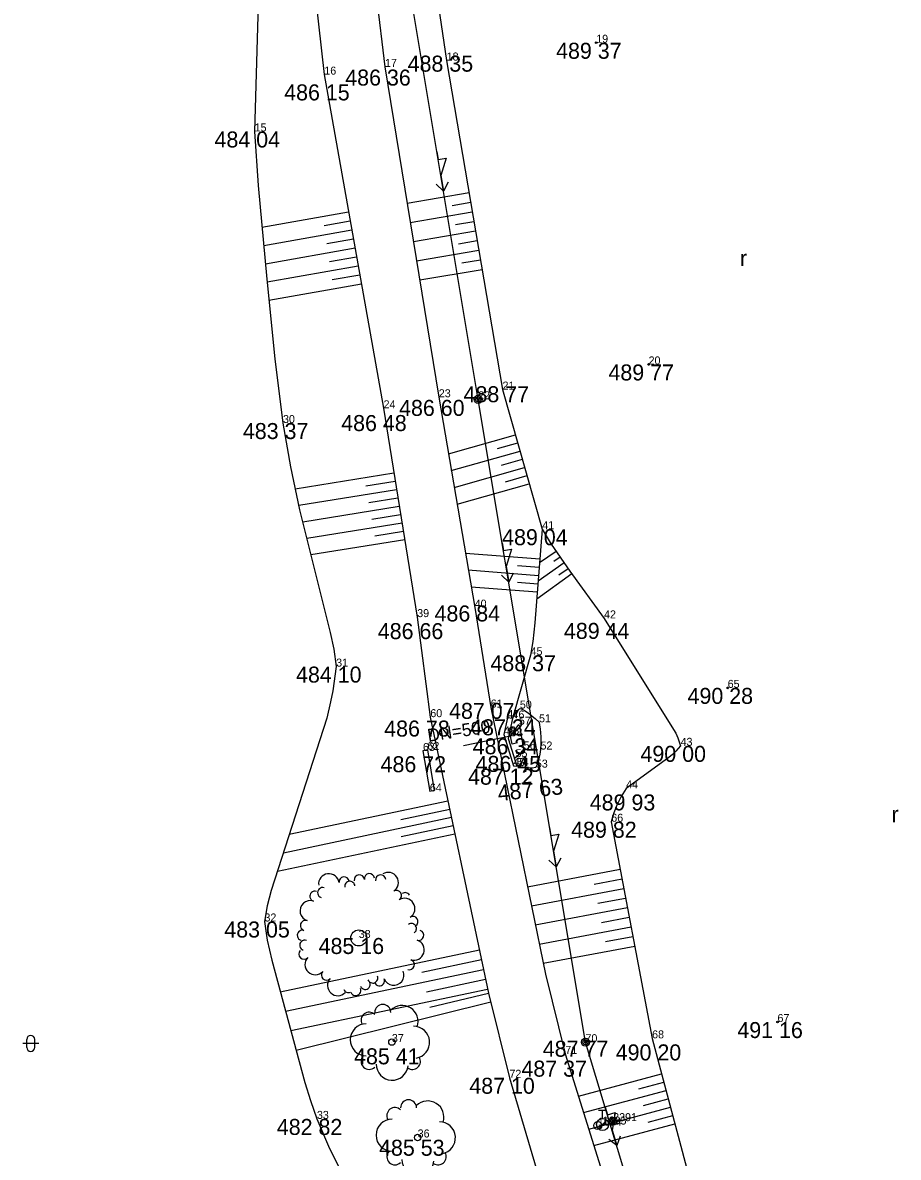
# Model space of a CAD drawing. Extents: x -559180 to -551373, y -1076947 to -1072071.
# Drawn here: x -553561.2 to -553506.5, y -1076280.7 to -1076209.9 of the extents above; entities that cross this region are included whole.
import ezdxf

# ---------------------------------------------------------------- set-up
doc = ezdxf.new("R2010")
doc.units = 0
for name, color, linetype in [('17_KOMUNIKACE', 7, 'Continuous'), ('18_POLOHOPIS', 7, 'Continuous'), ('1_VODA_ZN', 7, 'Continuous'), ('20_EL_ZN', 7, 'Continuous'), ('26_SRAFY', 7, 'Continuous'), ('27_HRANA_PATA', 7, 'Continuous'), ('34_ZELEN', 7, 'Continuous'), ('3_BODY', 7, 'Continuous'), ('40_KANAL_ZN', 7, 'Continuous'), ('45_ZN_KULTURY', 7, 'Continuous'), ('49_POPIS_KANAL', 7, 'Continuous'), ('6_VYSKY', 7, 'Continuous'), ('NNnadzemní', 7, 'Continuous')]:
    doc.layers.add(name, color=color, linetype=linetype)

# ---------------------------------------------------------------- blocks, each defined once
blk = doc.blocks.new('T')
at = {"layer": '6_VYSKY'}
blk.add_circle((0, 0), 0.05, dxfattribs=at)
blk = doc.blocks.new('SLB')
at = {"layer": '20_EL_ZN'}
for radius in [0.25, 0.158, 0.05]:
    blk.add_circle((0, 0), radius, dxfattribs=at)
blk = doc.blocks.new('STLS')
at = {"layer": '34_ZELEN'}
blk.add_circle((0, 0), 0.2, dxfattribs=at)
for centre, radius, start, end in [((-0.571, 1.853), 0.5, 0, 180), ((0.636, 1.281), 1, 341.22932, 135), ((-1.425, 1.366), 0.5, 45, 210.43255), ((-1.599, 0.146), 1, 90, 270), ((1.356, -0.015), 1, 279.52997, 90), ((-1.424, -1.207), 0.5, 135, 315), ((0.019, -1.381), 1, 180, 353.84032), ((1.283, -1.208), 0.5, 234.37768, 31.04793)]:
    blk.add_arc(centre, radius, start, end, dxfattribs=at)
blk = doc.blocks.new('POINT_DISPLAY')
blk.add_line((0, 0), (0, 0))
blk = doc.blocks.new('STLV')
at = {"layer": '34_ZELEN'}
blk.add_circle((0, 0), 0.5, dxfattribs=at)
for centre, radius, start, end in [((-1.866, 3.377), 0.64, 7.27905, 187.27905), ((-0.914, 3.498), 0.32, 7.27905, 187.27905), ((0.038, 3.62), 0.32, 7.27905, 187.27905), ((0.673, 3.701), 0.32, 7.27905, 187.27905), ((1.372, 3.62), 0.32, 7.27905, 187.27905), ((1.839, 3.46), 0.64, 302.42635, 122.42635), ((-2.733, 2.607), 0.32, 72.13175, 252.13175), ((-2.248, 2.834), 0.32, 72.13175, 252.13175), ((-0.552, 3.222), 0.32, 97.27905, 188.08122), ((-0.556, 3.222), 0.32, 6.47688, 97.27905), ((2.354, 2.649), 0.32, 302.42635, 122.42635), ((-3.027, 1.693), 0.64, 72.13175, 252.13175), ((2.869, 1.839), 0.64, 302.42635, 122.42635), ((2.893, 2.511), 0.32, 32.42635, 123.22852), ((-3.322, 0.779), 0.32, 72.13175, 252.13175), ((3.287, 0.583), 0.32, 32.42635, 123.22852), ((3.383, 1.029), 0.32, 302.42635, 122.42635), ((3.285, 0.587), 0.32, 301.62418, 32.42635), ((-3.518, 0.17), 0.32, 72.13175, 252.13175), ((3.746, 0.168), 0.32, 252.13175, 72.13175), ((-3.366, -0.453), 0.32, 72.13175, 252.13175), ((3.452, -0.746), 0.64, 252.13175, 72.13175), ((-3.419, -1.001), 0.32, 136.98445, 316.98445), ((-2.717, -1.656), 0.64, 136.98445, 316.98445), ((3.157, -1.66), 0.32, 252.13175, 72.13175), ((-2.015, -2.311), 0.32, 136.98445, 316.98445), ((2.185, -2.318), 0.64, 201.83715, 21.83715), ((-1.313, -2.966), 0.64, 136.98445, 316.98445), ((0.402, -2.891), 0.32, 201.83715, 21.83715), ((0.877, -2.497), 0.32, 201.03498, 291.83715), ((0.873, -2.499), 0.32, 291.83715, 22.63931), ((1.293, -2.675), 0.32, 201.83715, 21.83715), ((-0.639, -3.093), 0.32, 201.03498, 291.83715), ((-0.192, -3.27), 0.32, 201.83715, 21.83715)]:
    blk.add_arc(centre, radius, start, end, dxfattribs=at)
blk.add_blockref('POINT_DISPLAY', (0, 0), dxfattribs=at)
blk = doc.blocks.new('JS500')
at = {"layer": '49_POPIS_KANAL'}
blk.add_text('DN=500', height=0.8, rotation=0.00002, dxfattribs=at).set_placement((0.703, -0.049))
blk = doc.blocks.new('VYUST')
at = {"layer": '40_KANAL_ZN'}
for p, q in [((-0.35, 0.5), (0, 0.5)), ((0, 0.5), (0, -0.5)), ((0, 0), (3, 0.001)), ((-0.35, -0.5), (0, -0.5))]:
    blk.add_line(p, q, dxfattribs=at)
blk = doc.blocks.new('ROLE')
at = {"layer": '45_ZN_KULTURY'}
blk.add_text('r', height=1, dxfattribs=at).set_placement((0, 0.048))
blk = doc.blocks.new('NEPLOD')
at = {"layer": '45_ZN_KULTURY'}
for p, q in [((0.519, 0.01), (-0.481, 0.01)), ((-0.231, -0.24), (-0.231, 0.26)), ((0.269, -0.24), (0.269, 0.26))]:
    blk.add_line(p, q, dxfattribs=at)
for centre, start, end in [((0.019, 0.26), 0, 180), ((0.019, -0.24), 180, 0)]:
    blk.add_arc(centre, 0.25, start, end, dxfattribs=at)
blk = doc.blocks.new('OSV')
at = {"layer": '1_VODA_ZN'}
for radius in [0.25, 0.158, 0.05]:
    blk.add_circle((0, 0), radius, dxfattribs=at)
blk = doc.blocks.new('SV')
at = {"layer": '1_VODA_ZN'}
blk.add_circle((0, 0), 0.25, dxfattribs=at)
blk = doc.blocks.new('HYP')
at = {"layer": '1_VODA_ZN'}
for p, q in [((-0.25, 0.9), (0.25, 0.9)), ((0, 0.375), (0, 0.9)), ((-0.265, -0.265), (0.265, 0.265))]:
    blk.add_line(p, q, dxfattribs=at)
blk.add_circle((0, 0), 0.375, dxfattribs=at)
blk = doc.blocks.new('ELNN')
at = {"layer": '20_EL_ZN'}
for p, q in [((0, 0), (0.5, 0)), ((0.5, 0), (0.5, 0.5)), ((0.5, 0.5), (1.5, 0)), ((1.5, 0), (2.5, 0))]:
    blk.add_line(p, q, dxfattribs=at)
blk.add_lwpolyline([(2, 0.375), (2.5, 0), (2, -0.375)], dxfattribs=at)

msp = doc.modelspace()

# ---------------------------------------------------------------- linework, layer by layer
at = {"layer": '17_KOMUNIKACE'}
for p, q in [((-553540.59, -1076196.4), (-553538.59, -1076212.63)), ((-553544.27, -1076196.63), (-553542.38, -1076213.11)), ((-553538.59, -1076212.63), (-553535.23, -1076233.26)), ((-553542.38, -1076213.11), (-553538.68, -1076233.95)), ((-553535.23, -1076233.26), (-553532.99, -1076246.4)), ((-553538.68, -1076233.95), (-553536.58, -1076246.99)), ((-553532.99, -1076246.4), (-553531.99, -1076252.64)), ((-553536.58, -1076246.99), (-553535.76, -1076253.24)), ((-553527.33, -1076274.27), (-553522.94, -1076288.37)), ((-553530.82, -1076275.76), (-553526.64, -1076289.84))]:
    msp.add_line(p, q, dxfattribs=at)
for points in [[(-553531.99, -1076252.64), (-553528.576, -1076269.288), (-553527.33, -1076274.27)], [(-553535.76, -1076253.24), (-553532.127, -1076270.472), (-553530.82, -1076275.76)]]:
    msp.add_lwpolyline(points, dxfattribs=at)
at = {"layer": '18_POLOHOPIS'}
for p, q in [((-553530.95, -1076253.29), (-553531.17, -1076254.32)), ((-553530.63, -1076253.32), (-553530.95, -1076253.29)), ((-553530.63, -1076253.32), (-553530.896, -1076254.567)), ((-553531.17, -1076254.32), (-553530.56, -1076256.28)), ((-553530.896, -1076254.567), (-553530.36, -1076256.29)), ((-553535.94, -1076255.28), (-553536.22, -1076255.35)), ((-553536.22, -1076255.35), (-553535.79, -1076257.88)), ((-553535.94, -1076255.28), (-553535.51, -1076257.81)), ((-553530.56, -1076256.28), (-553530.36, -1076256.29)), ((-553535.51, -1076257.81), (-553535.79, -1076257.88))]:
    msp.add_line(p, q, dxfattribs=at)
at = {"layer": '26_SRAFY'}
for p, q in [((-553537.205, -1076221.135), (-553533.339, -1076220.478)), ((-553534.398, -1076221.275), (-553533.237, -1076221.078)), ((-553546.275, -1076222.641), (-553540.859, -1076221.679)), ((-553537.01, -1076222.335), (-553533.136, -1076221.677)), ((-553542.397, -1076222.531), (-553540.759, -1076222.24)), ((-553534.197, -1076222.473), (-553533.034, -1076222.276)), ((-553546.167, -1076223.779), (-553540.659, -1076222.802)), ((-553536.814, -1076223.534), (-553532.932, -1076222.875)), ((-553546.058, -1076224.918), (-553540.46, -1076223.924)), ((-553542.225, -1076223.658), (-553540.56, -1076223.363)), ((-553533.996, -1076223.672), (-553532.83, -1076223.474)), ((-553542.053, -1076224.785), (-553540.36, -1076224.485)), ((-553536.619, -1076224.734), (-553532.729, -1076224.073)), ((-553533.795, -1076224.871), (-553532.627, -1076224.672)), ((-553545.95, -1076226.056), (-553540.261, -1076225.046)), ((-553536.423, -1076225.933), (-553532.525, -1076225.271)), ((-553545.841, -1076227.194), (-553540.062, -1076226.168)), ((-553541.881, -1076225.912), (-553540.161, -1076225.607)), ((-553534.629, -1076236.785), (-553530.449, -1076235.596)), ((-553531.574, -1076236.469), (-553530.304, -1076236.107)), ((-553534.449, -1076237.839), (-553530.158, -1076236.618)), ((-553531.317, -1076237.5), (-553530.013, -1076237.129)), ((-553544.206, -1076238.978), (-553538.03, -1076237.983)), ((-553534.27, -1076238.892), (-553529.868, -1076237.64)), ((-553531.06, -1076238.532), (-553529.722, -1076238.151)), ((-553539.788, -1076238.8), (-553537.947, -1076238.504)), ((-553534.09, -1076239.946), (-553529.577, -1076238.662)), ((-553543.962, -1076240.006), (-553537.863, -1076239.024)), ((-553539.597, -1076239.837), (-553537.779, -1076239.544)), ((-553543.717, -1076241.034), (-553537.695, -1076240.064)), ((-553539.407, -1076240.874), (-553537.612, -1076240.585)), ((-553543.473, -1076242.062), (-553537.528, -1076241.105)), ((-553539.216, -1076241.91), (-553537.444, -1076241.625)), ((-553543.228, -1076243.09), (-553537.36, -1076242.145)), ((-553533.571, -1076242.994), (-553528.916, -1076243.359)), ((-553528.934, -1076243.588), (-553527.909, -1076242.87)), ((-553530.314, -1076243.768), (-553528.956, -1076243.874)), ((-553529.022, -1076244.717), (-553527.407, -1076243.586)), ((-553528.054, -1076243.505), (-553527.658, -1076243.228)), ((-553533.392, -1076244.045), (-553528.997, -1076244.389)), ((-553529.111, -1076245.847), (-553526.923, -1076244.273)), ((-553527.729, -1076244.346), (-553527.156, -1076243.944)), ((-553533.212, -1076245.096), (-553529.077, -1076245.42)), ((-553530.316, -1076244.804), (-553529.037, -1076244.905)), ((-553544.566, -1076260.555), (-553534.658, -1076258.466)), ((-553544.936, -1076261.705), (-553534.442, -1076259.492)), ((-553537.61, -1076259.625), (-553534.55, -1076258.979)), ((-553537.57, -1076260.688), (-553534.334, -1076260.006)), ((-553545.307, -1076262.855), (-553534.225, -1076260.519)), ((-553529.696, -1076263.826), (-553523.901, -1076262.734)), ((-553525.524, -1076263.661), (-553523.788, -1076263.334)), ((-553529.451, -1076265.022), (-553523.675, -1076263.934)), ((-553529.205, -1076266.219), (-553523.449, -1076265.134)), ((-553525.292, -1076264.86), (-553523.562, -1076264.534)), ((-553525.06, -1076266.059), (-553523.336, -1076265.734)), ((-553528.96, -1076267.415), (-553523.223, -1076266.334)), ((-553524.828, -1076267.258), (-553523.11, -1076266.934)), ((-553545.13, -1076270.387), (-553532.698, -1076267.766)), ((-553528.715, -1076268.611), (-553522.997, -1076267.534)), ((-553536.287, -1076269.165), (-553532.568, -1076268.381)), ((-553544.8, -1076271.602), (-553532.438, -1076268.995)), ((-553536.007, -1076270.39), (-553532.309, -1076269.61)), ((-553544.47, -1076272.816), (-553532.179, -1076270.225)), ((-553535.78, -1076271.357), (-553532.127, -1076270.472)), ((-553544.139, -1076274.031), (-553531.99, -1076271.028)), ((-553526.511, -1076276.901), (-553521.319, -1076275.515)), ((-553522.731, -1076276.45), (-553521.18, -1076276.036)), ((-553526.19, -1076277.931), (-553521.041, -1076276.557)), ((-553522.44, -1076277.488), (-553520.902, -1076277.078)), ((-553525.87, -1076278.961), (-553520.763, -1076277.598)), ((-553522.15, -1076278.526), (-553520.624, -1076278.119)), ((-553525.549, -1076279.991), (-553520.485, -1076278.64))]:
    msp.add_line(p, q, dxfattribs=at)
at = {"layer": '27_HRANA_PATA'}
for p, q in [((-553537.15, -1076196.09), (-553534.74, -1076212.23)), ((-553534.74, -1076212.23), (-553531.25, -1076232.78)), ((-553531.25, -1076232.78), (-553528.77, -1076241.5)), ((-553529.5, -1076249.37), (-553530.63, -1076253.32)), ((-553524.46, -1076259.77), (-553521.91, -1076273.3))]:
    msp.add_line(p, q, dxfattribs=at)
for points in [[(-553546.45, -1076200.78), (-553546.364, -1076203.503), (-553546.453, -1076206.523), (-553546.73, -1076216.66)], [(-553546.73, -1076216.66), (-553546.519, -1076220.03), (-553545.972, -1076225.877), (-553545.47, -1076230.852), (-553544.96, -1076234.87)], [(-553544.96, -1076234.87), (-553544.493, -1076237.602), (-553543.931, -1076240.296), (-553542.023, -1076247.949), (-553541.794, -1076248.992), (-553541.64, -1076250.08)], [(-553528.77, -1076241.5), (-553529.229, -1076247.355), (-553529.349, -1076248.505), (-553529.5, -1076249.37)], [(-553528.77, -1076241.5), (-553528.209, -1076242.441), (-553527.038, -1076244.113), (-553524.91, -1076247.07)], [(-553524.91, -1076247.07), (-553520.563, -1076254.012), (-553520.436, -1076254.247), (-553520.308, -1076254.535), (-553520.13, -1076255.03)], [(-553541.64, -1076250.08), (-553541.846, -1076251.59), (-553541.986, -1076252.278), (-553542.23, -1076253.307), (-553545.695, -1076264.06), (-553545.939, -1076265.016), (-553546.12, -1076266)], [(-553530.63, -1076253.32), (-553530.435, -1076253.008), (-553530.318, -1076252.854), (-553530.242, -1076252.764), (-553530.17, -1076252.7)], [(-553530.17, -1076252.7), (-553530.028, -1076252.749), (-553529.874, -1076252.832), (-553529.658, -1076252.964), (-553529.497, -1076253.084), (-553529.203, -1076253.33), (-553528.97, -1076253.56)], [(-553530.23, -1076253.71), (-553530.296, -1076253.767), (-553530.374, -1076253.854), (-553530.492, -1076254.015), (-553530.75, -1076254.43)], [(-553529.93, -1076255.25), (-553529.938, -1076255.132), (-553529.952, -1076255.006), (-553530.155, -1076253.888), (-553530.192, -1076253.782), (-553530.23, -1076253.71)], [(-553528.97, -1076253.56), (-553528.935, -1076253.746), (-553528.905, -1076253.972), (-553528.861, -1076254.461), (-553528.85, -1076254.635), (-553528.853, -1076254.879), (-553528.88, -1076255.26)], [(-553520.13, -1076255.03), (-553520.419, -1076255.356), (-553520.628, -1076255.561), (-553520.859, -1076255.759), (-553523.53, -1076257.69)], [(-553530.512, -1076255.803), (-553530.096, -1076255.439), (-553529.999, -1076255.341), (-553529.93, -1076255.25)], [(-553528.88, -1076255.26), (-553528.926, -1076255.555), (-553528.986, -1076255.838), (-553529.074, -1076256.151), (-553529.17, -1076256.39)], [(-553529.17, -1076256.39), (-553529.392, -1076256.414), (-553529.674, -1076256.408), (-553529.973, -1076256.37), (-553530.36, -1076256.29)], [(-553523.53, -1076257.69), (-553523.842, -1076258.203), (-553524.106, -1076258.727), (-553524.293, -1076259.217), (-553524.46, -1076259.77)], [(-553546.12, -1076266), (-553545.939, -1076267.163), (-553545.666, -1076268.414), (-553543.587, -1076276.063), (-553543.24, -1076277.181), (-553542.84, -1076278.33)], [(-553521.91, -1076273.3), (-553519.594, -1076281.979), (-553519.061, -1076283.756), (-553518.769, -1076284.545), (-553518.37, -1076285.55)], [(-553542.84, -1076278.33), (-553542.048, -1076280.18), (-553541.19, -1076281.898), (-553536.05, -1076291.19)]]:
    msp.add_lwpolyline(points, dxfattribs=at)
at = {"layer": 'NNnadzemní'}
for p, q in [((-553532.77, -1076233.39), (-553538.82, -1076197.14)), ((-553526.07, -1076273.54), (-553532.77, -1076233.39)), ((-553515.35, -1076308.95), (-553526.07, -1076273.54))]:
    msp.add_line(p, q, dxfattribs=at)

# ---------------------------------------------------------------- block references
at = {"layer": '1_VODA_ZN'}
for name, p in [('POINT_DISPLAY', (-553525.4, -1076211.12)), ('POINT_DISPLAY', (-553538.59, -1076212.63)), ('POINT_DISPLAY', (-553534.74, -1076212.23)), ('POINT_DISPLAY', (-553542.38, -1076213.11)), ('POINT_DISPLAY', (-553546.73, -1076216.66)), ('POINT_DISPLAY', (-553522.13, -1076231.21)), ('POINT_DISPLAY', (-553535.23, -1076233.26)), ('POINT_DISPLAY', (-553531.25, -1076232.78)), ('POINT_DISPLAY', (-553538.68, -1076233.95)), ('POINT_DISPLAY', (-553532.77, -1076233.39)), ('POINT_DISPLAY', (-553544.96, -1076234.87)), ('POINT_DISPLAY', (-553528.77, -1076241.5)), ('POINT_DISPLAY', (-553532.99, -1076246.4)), ('POINT_DISPLAY', (-553536.58, -1076246.99)), ('POINT_DISPLAY', (-553524.91, -1076247.07)), ('POINT_DISPLAY', (-553529.5, -1076249.37)), ('POINT_DISPLAY', (-553541.64, -1076250.08)), ('POINT_DISPLAY', (-553517.19, -1076251.41)), ('POINT_DISPLAY', (-553531.99, -1076252.64)), ('POINT_DISPLAY', (-553530.17, -1076252.7)), ('POINT_DISPLAY', (-553535.76, -1076253.24)), ('POINT_DISPLAY', (-553530.95, -1076253.29)), ('POINT_DISPLAY', (-553530.63, -1076253.32)), ('POINT_DISPLAY', (-553530.23, -1076253.71)), ('POINT_DISPLAY', (-553528.97, -1076253.56)), ('POINT_DISPLAY', (-553531.17, -1076254.32)), ('POINT_DISPLAY', (-553530.75, -1076254.43)), ('POINT_DISPLAY', (-553520.13, -1076255.03)), ('POINT_DISPLAY', (-553536.22, -1076255.35)), ('POINT_DISPLAY', (-553535.94, -1076255.28)), ('POINT_DISPLAY', (-553530.44, -1076255.74)), ('POINT_DISPLAY', (-553529.93, -1076255.25)), ('POINT_DISPLAY', (-553528.88, -1076255.26)), ('POINT_DISPLAY', (-553530.56, -1076256.28)), ('POINT_DISPLAY', (-553530.36, -1076256.29)), ('POINT_DISPLAY', (-553529.17, -1076256.39)), ('POINT_DISPLAY', (-553535.79, -1076257.88)), ('POINT_DISPLAY', (-553535.45, -1076257.84)), ('POINT_DISPLAY', (-553535.449, -1076257.844)), ('POINT_DISPLAY', (-553523.53, -1076257.69)), ('POINT_DISPLAY', (-553524.46, -1076259.77)), ('POINT_DISPLAY', (-553546.12, -1076266)), ('POINT_DISPLAY', (-553540.23, -1076267.03)), ('POINT_DISPLAY', (-553514.08, -1076272.28)), ('POINT_DISPLAY', (-553538.16, -1076273.53)), ('POINT_DISPLAY', (-553526.07, -1076273.54)), ('POINT_DISPLAY', (-553521.91, -1076273.3)), ('POINT_DISPLAY', (-553527.33, -1076274.27)), ('POINT_DISPLAY', (-553530.82, -1076275.76)), ('HYP', (-553525, -1076278.68)), ('POINT_DISPLAY', (-553542.84, -1076278.33)), ('SV', (-553525.3, -1076278.75)), ('OSV', (-553524.34, -1076278.47)), ('POINT_DISPLAY', (-553524.34, -1076278.47)), ('POINT_DISPLAY', (-553525.3, -1076278.75)), ('POINT_DISPLAY', (-553525, -1076278.68)), ('POINT_DISPLAY', (-553536.55, -1076279.49))]:
    msp.add_blockref(name, p, dxfattribs=at)
at = {"layer": '20_EL_ZN'}
for p, xscale, yscale, rotation in [((-553535.351, -1076217.925), 0.9999991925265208, 0.9999991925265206, -80.52478222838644), ((-553531.275, -1076242.345), 0.9999999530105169, 0.999999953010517, -80.5261419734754), ((-553528.308, -1076260.129), 0.9999999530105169, 0.999999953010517, -80.5261419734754), ((-553524.841, -1076277.597), 1.0000018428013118, 1.0000018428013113, -73.15682867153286)]:
    msp.add_blockref('ELNN', p, dxfattribs=dict(at, xscale=xscale, yscale=yscale, rotation=rotation))
for p in [(-553532.77, -1076233.39), (-553526.07, -1076273.54)]:
    msp.add_blockref('SLB', p, dxfattribs=at)
at = {"layer": '34_ZELEN'}
for name, p in [('STLV', (-553540.23, -1076267.03)), ('STLS', (-553538.16, -1076273.53)), ('STLS', (-553536.55, -1076279.49))]:
    msp.add_blockref(name, p, dxfattribs=at)
at = {"layer": '40_KANAL_ZN', "xscale": 0.999999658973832, "yscale": 0.9999996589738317, "rotation": -168.3117569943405}
msp.add_blockref('VYUST', (-553530.75, -1076254.43), dxfattribs=at)
at = {"layer": '45_ZN_KULTURY'}
for name, p in [('ROLE', (-553516.423, -1076225.118)), ('ROLE', (-553506.957, -1076259.85)), ('NEPLOD', (-553560.735, -1076273.624))]:
    msp.add_blockref(name, p, dxfattribs=at)
at = {"layer": '49_POPIS_KANAL', "xscale": 0.9999994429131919, "yscale": 0.9999994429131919, "rotation": 8.518140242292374}
msp.add_blockref('JS500', (-553536.583, -1076254.836), dxfattribs=at)
at = {"layer": '6_VYSKY'}
for p in [(-553525.4, -1076211.12), (-553525.4, -1076211.12), (-553522.13, -1076231.21), (-553522.13, -1076231.21), (-553517.19, -1076251.41), (-553517.19, -1076251.41), (-553514.08, -1076272.28), (-553514.08, -1076272.28)]:
    msp.add_blockref('T', p, dxfattribs=at)

# ---------------------------------------------------------------- texts
at = {"layer": '3_BODY'}
for s, p in [('19', (-553525.4, -1076211.12)), ('18', (-553534.74, -1076212.23)), ('16', (-553542.38, -1076213.11)), ('17', (-553538.59, -1076212.63)), ('15', (-553546.73, -1076216.66)), ('20', (-553522.13, -1076231.21)), ('21', (-553531.25, -1076232.78)), ('23', (-553535.23, -1076233.26)), ('22', (-553532.77, -1076233.39)), ('24', (-553538.68, -1076233.95)), ('30', (-553544.96, -1076234.87)), ('41', (-553528.77, -1076241.5)), ('40', (-553532.99, -1076246.4)), ('39', (-553536.58, -1076246.99)), ('42', (-553524.91, -1076247.07)), ('31', (-553541.64, -1076250.08)), ('45', (-553529.5, -1076249.37)), ('65', (-553517.19, -1076251.41)), ('61', (-553531.99, -1076252.64)), ('50', (-553530.17, -1076252.7)), ('60', (-553535.76, -1076253.24)), ('47', (-553530.95, -1076253.29)), ('46', (-553530.63, -1076253.32)), ('51', (-553528.97, -1076253.56)), ('48', (-553531.17, -1076254.32)), ('57', (-553530.23, -1076253.71)), ('58', (-553530.75, -1076254.43)), ('43', (-553520.13, -1076255.03)), ('63', (-553536.22, -1076255.35)), ('62', (-553535.94, -1076255.28)), ('55', (-553530.44, -1076255.74)), ('56', (-553529.93, -1076255.25)), ('52', (-553528.88, -1076255.26)), ('49', (-553530.56, -1076256.28)), ('54', (-553530.36, -1076256.29)), ('53', (-553529.17, -1076256.39)), ('44', (-553523.53, -1076257.69)), ('64', (-553535.79, -1076257.88)), ('66', (-553524.46, -1076259.77)), ('32', (-553546.12, -1076266)), ('38', (-553540.23, -1076267.03)), ('67', (-553514.08, -1076272.28)), ('68', (-553521.91, -1076273.3)), ('37', (-553538.16, -1076273.53)), ('70', (-553526.07, -1076273.54)), ('71', (-553527.33, -1076274.27)), ('72', (-553530.82, -1076275.76)), ('33', (-553542.84, -1076278.33)), ('1694', (-553525.3, -1076278.75)), ('1695', (-553525, -1076278.68)), ('2391', (-553524.34, -1076278.47)), ('36', (-553536.55, -1076279.49))]:
    msp.add_text(s, height=0.5, dxfattribs=at).set_placement(p)
at = {"layer": '6_VYSKY'}
for s, p in [('489 37', (-553527.905, -1076212.12)), ('488 35', (-553537.175, -1076212.925)), ('486 36', (-553541.071, -1076213.794)), ('486 15', (-553544.885, -1076214.719)), ('484 04', (-553549.235, -1076217.66)), ('489 77', (-553524.635, -1076232.21)), ('488 77', (-553533.684, -1076233.57)), ('486 60', (-553537.711, -1076234.424)), ('486 48', (-553541.325, -1076235.371)), ('483 37', (-553547.465, -1076235.87)), ('489 04', (-553531.275, -1076242.5)), ('486 84', (-553535.495, -1076247.26)), ('486 66', (-553539.039, -1076248.365)), ('489 44', (-553527.415, -1076248.35)), ('488 37', (-553532.005, -1076250.37)), ('484 10', (-553544.145, -1076251.08)), ('490 28', (-553519.695, -1076252.41)), ('487 07', (-553534.588, -1076253.348)), ('486 78', (-553538.639, -1076254.451)), ('487 24', (-553533.268, -1076254.372)), ('486 34', (-553533.115, -1076255.558)), ('490 00', (-553522.635, -1076256.03)), ('486 72', (-553538.865, -1076256.677)), ('486 45', (-553532.933, -1076256.659)), ('487 12', (-553533.404, -1076257.456)), ('489 93', (-553525.801, -1076259.064)), ('489 82', (-553526.965, -1076260.77)), ('483 05', (-553548.625, -1076267)), ('485 16', (-553542.735, -1076268.03)), ('491 16', (-553516.585, -1076273.28)), ('487 77', (-553528.738, -1076274.447)), ('490 20', (-553524.181, -1076274.675)), ('485 41', (-553540.523, -1076274.92)), ('487 37', (-553530.069, -1076275.691)), ('487 10', (-553533.325, -1076276.76)), ('482 82', (-553545.345, -1076279.33)), ('485 53', (-553538.961, -1076280.63))]:
    msp.add_text(s, height=1, dxfattribs=at).set_placement(p)
msp.add_text('487 63', height=1, rotation=6.25705, dxfattribs=at).set_placement((-553531.501, -1076258.488))

doc.saveas('drawing.dxf')
